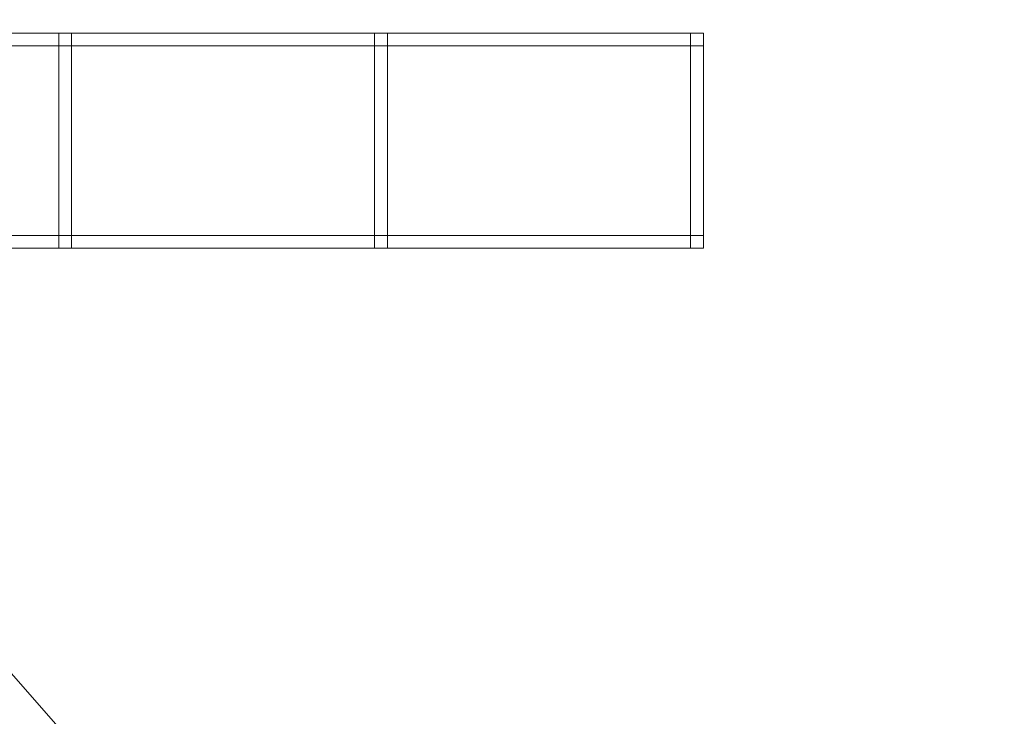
# Model space of a CAD drawing. Header units: millimetres. Extents: x -8543 to -6743, y 2136 to 3786.
# Tile 343 of 443: x -7200 to -6972, y 2651 to 2813. Entities that reach past the tile are written whole.
import ezdxf

# ---------------------------------------------------------------- set-up
doc = ezdxf.new("R2010")
doc.units = ezdxf.units.MM
doc.layers.add('A-GENM', color=13, linetype='Continuous', lineweight=5)

# ---------------------------------------------------------------- blocks, each defined once
blk = doc.blocks.new('Generic Models 3912 - Generic Models 22-433168-_3D_')
at = {"layer": 'A-GENM'}
mesh = blk.add_polyface(dxfattribs=at)
corners = [(-6765.77, 4540.12, 535.85), (-6765.77, 4537.12, 535.85), (-5518.77, 4537.12, 535.85), (-5518.77, 4540.12, 535.85)]
mesh.append_faces([[corners[k] for k in face] for face in [(0, 1, 2, 3)]])
mesh = blk.add_polyface(dxfattribs=at)
corners = [(-6765.77, 4537.12, 533.01), (-6765.77, 4540.12, 533.01), (-5518.77, 4540.12, 533.01), (-5518.77, 4537.12, 533.01)]
mesh.append_faces([[corners[k] for k in face] for face in [(0, 1, 2, 3)]])
mesh = blk.add_polyface(dxfattribs=at)
corners = [(-6765.77, 4540.12, 533.01), (-6765.77, 4540.12, 535.85), (-5518.77, 4540.12, 535.85), (-5518.77, 4540.12, 533.01)]
mesh.append_faces([[corners[k] for k in face] for face in [(3, 0, 1, 2)]])
mesh = blk.add_polyface(dxfattribs=at)
corners = [(-6765.77, 4540.12, 480.69), (-6765.77, 4537.12, 480.69), (-5518.77, 4537.12, 480.69), (-5518.77, 4540.12, 480.69)]
mesh.append_faces([[corners[k] for k in face] for face in [(0, 1, 2, 3)]])
mesh = blk.add_polyface(dxfattribs=at)
corners = [(-6765.77, 4537.12, 477.85), (-6765.77, 4540.12, 477.85), (-5518.77, 4540.12, 477.85), (-5518.77, 4537.12, 477.85)]
mesh.append_faces([[corners[k] for k in face] for face in [(0, 1, 2, 3)]])
mesh = blk.add_polyface(dxfattribs=at)
corners = [(-6765.77, 4540.12, 477.85), (-6765.77, 4540.12, 480.69), (-5518.77, 4540.12, 480.69), (-5518.77, 4540.12, 477.85)]
mesh.append_faces([[corners[k] for k in face] for face in [(3, 0, 1, 2)]])
mesh = blk.add_polyface(dxfattribs=at)
corners = [(-5518.77, 4540.12, 535.85), (-5518.77, 4537.12, 535.85), (-5518.77, 4537.12, 533.01), (-5518.77, 4540.12, 533.01)]
mesh.append_faces([[corners[k] for k in face] for face in [(1, 2, 3, 0)]])
mesh = blk.add_polyface(dxfattribs=at)
corners = [(-5518.77, 4540.12, 480.69), (-5518.77, 4537.12, 480.69), (-5518.77, 4537.12, 477.85), (-5518.77, 4540.12, 477.85)]
mesh.append_faces([[corners[k] for k in face] for face in [(1, 2, 3, 0)]])
mesh = blk.add_polyface(dxfattribs=at)
corners = [(-6765.77, 4537.12, 535.85), (-6765.77, 4537.12, 533.01), (-5518.77, 4537.12, 533.01), (-5518.77, 4537.12, 535.85)]
mesh.append_faces([[corners[k] for k in face] for face in [(3, 0, 1, 2)]])
mesh = blk.add_polyface(dxfattribs=at)
corners = [(-6765.77, 4537.12, 480.69), (-6765.77, 4537.12, 477.85), (-5518.77, 4537.12, 477.85), (-5518.77, 4537.12, 480.69)]
mesh.append_faces([[corners[k] for k in face] for face in [(3, 0, 1, 2)]])
mesh = blk.add_polyface(dxfattribs=at)
corners = [(-6765.77, 4493.12, 480.69), (-6765.77, 4490.12, 480.69), (-5518.77, 4490.12, 480.69), (-5518.77, 4493.12, 480.69)]
mesh.append_faces([[corners[k] for k in face] for face in [(0, 1, 2, 3)]])
mesh = blk.add_polyface(dxfattribs=at)
corners = [(-6765.77, 4490.12, 477.85), (-6765.77, 4493.12, 477.85), (-5518.77, 4493.12, 477.85), (-5518.77, 4490.12, 477.85)]
mesh.append_faces([[corners[k] for k in face] for face in [(0, 1, 2, 3)]])
mesh = blk.add_polyface(dxfattribs=at)
corners = [(-6765.77, 4493.12, 477.85), (-6765.77, 4493.12, 480.69), (-5518.77, 4493.12, 480.69), (-5518.77, 4493.12, 477.85)]
mesh.append_faces([[corners[k] for k in face] for face in [(3, 0, 1, 2)]])
mesh = blk.add_polyface(dxfattribs=at)
corners = [(-6765.77, 4493.12, 535.85), (-6765.77, 4490.12, 535.85), (-5518.77, 4490.12, 535.85), (-5518.77, 4493.12, 535.85)]
mesh.append_faces([[corners[k] for k in face] for face in [(0, 1, 2, 3)]])
mesh = blk.add_polyface(dxfattribs=at)
corners = [(-6765.77, 4490.12, 533.01), (-6765.77, 4493.12, 533.01), (-5518.77, 4493.12, 533.01), (-5518.77, 4490.12, 533.01)]
mesh.append_faces([[corners[k] for k in face] for face in [(0, 1, 2, 3)]])
mesh = blk.add_polyface(dxfattribs=at)
corners = [(-6765.77, 4493.12, 533.01), (-6765.77, 4493.12, 535.85), (-5518.77, 4493.12, 535.85), (-5518.77, 4493.12, 533.01)]
mesh.append_faces([[corners[k] for k in face] for face in [(3, 0, 1, 2)]])
mesh = blk.add_polyface(dxfattribs=at)
corners = [(-5518.77, 4493.12, 480.69), (-5518.77, 4490.12, 480.69), (-5518.77, 4490.12, 477.85), (-5518.77, 4493.12, 477.85)]
mesh.append_faces([[corners[k] for k in face] for face in [(1, 2, 3, 0)]])
mesh = blk.add_polyface(dxfattribs=at)
corners = [(-5518.77, 4493.12, 535.85), (-5518.77, 4490.12, 535.85), (-5518.77, 4490.12, 533.01), (-5518.77, 4493.12, 533.01)]
mesh.append_faces([[corners[k] for k in face] for face in [(1, 2, 3, 0)]])
mesh = blk.add_polyface(dxfattribs=at)
corners = [(-6765.77, 4490.12, 480.69), (-6765.77, 4490.12, 477.85), (-5518.77, 4490.12, 477.85), (-5518.77, 4490.12, 480.69)]
mesh.append_faces([[corners[k] for k in face] for face in [(3, 0, 1, 2)]])
mesh = blk.add_polyface(dxfattribs=at)
corners = [(-6765.77, 4490.12, 535.85), (-6765.77, 4490.12, 533.01), (-5518.77, 4490.12, 533.01), (-5518.77, 4490.12, 535.85)]
mesh.append_faces([[corners[k] for k in face] for face in [(3, 0, 1, 2)]])
blk = doc.blocks.new('Generic Models 3928 - Generic Models 62-433424-_3D_')
at = {"layer": 'A-GENM'}
mesh = blk.add_polyface(dxfattribs=at)
corners = [(-5665.47, 4493.12, 608.35), (-5665.47, 4493.12, 553.35), (-5665.47, 4537.12, 553.35), (-5665.47, 4537.12, 608.35), (-5665.47, 4540.12, 608.35), (-5665.47, 4540.12, 550.35), (-5665.47, 4490.12, 550.35), (-5665.47, 4490.12, 608.35)]
mesh.append_faces([[corners[k] for k in face] for face in [(1, 2, 5, 6)]], dxfattribs={"vtx1": -1, "vtx3": -1})
mesh.append_faces([[corners[k] for k in face] for face in [(7, 0, 1, 6)]], dxfattribs={"vtx2": -1})
mesh.append_faces([[corners[k] for k in face] for face in [(2, 3, 4, 5)]], dxfattribs={"vtx3": -1})
mesh = blk.add_polyface(dxfattribs=at)
corners = [(-5665.47, 4490.12, 550.35), (-5665.47, 4540.12, 550.35), (-5662.47, 4540.12, 550.35), (-5662.47, 4490.12, 550.35)]
mesh.append_faces([[corners[k] for k in face] for face in [(0, 1, 2, 3)]])
mesh = blk.add_polyface(dxfattribs=at)
corners = [(-5665.47, 4540.12, 550.35), (-5665.47, 4540.12, 608.35), (-5662.47, 4540.12, 608.35), (-5662.47, 4540.12, 550.35)]
mesh.append_faces([[corners[k] for k in face] for face in [(0, 1, 2, 3)]])
mesh = blk.add_polyface(dxfattribs=at)
corners = [(-5665.47, 4540.12, 608.35), (-5665.47, 4537.12, 608.35), (-5662.47, 4537.12, 608.35), (-5662.47, 4540.12, 608.35)]
mesh.append_faces([[corners[k] for k in face] for face in [(0, 1, 2, 3)]])
mesh = blk.add_polyface(dxfattribs=at)
corners = [(-5662.47, 4493.12, 608.35), (-5662.47, 4490.12, 608.35), (-5662.47, 4490.12, 550.35), (-5662.47, 4540.12, 550.35), (-5662.47, 4540.12, 608.35), (-5662.47, 4537.12, 608.35), (-5662.47, 4537.12, 553.35), (-5662.47, 4493.12, 553.35)]
mesh.append_faces([[corners[k] for k in face] for face in [(6, 3, 4, 5)]], dxfattribs={"vtx0": -1})
mesh.append_faces([[corners[k] for k in face] for face in [(3, 6, 7, 2)]], dxfattribs={"vtx0": -1, "vtx2": -1})
mesh.append_faces([[corners[k] for k in face] for face in [(1, 2, 7, 0)]], dxfattribs={"vtx1": -1})
mesh = blk.add_polyface(dxfattribs=at)
corners = [(-5665.47, 4537.12, 608.35), (-5665.47, 4537.12, 553.35), (-5662.47, 4537.12, 553.35), (-5662.47, 4537.12, 608.35)]
mesh.append_faces([[corners[k] for k in face] for face in [(0, 1, 2, 3)]])
mesh = blk.add_polyface(dxfattribs=at)
corners = [(-5665.47, 4537.12, 553.35), (-5665.47, 4493.12, 553.35), (-5662.47, 4493.12, 553.35), (-5662.47, 4537.12, 553.35)]
mesh.append_faces([[corners[k] for k in face] for face in [(0, 1, 2, 3)]])
mesh = blk.add_polyface(dxfattribs=at)
corners = [(-5665.47, 4493.12, 608.35), (-5665.47, 4490.12, 608.35), (-5662.47, 4490.12, 608.35), (-5662.47, 4493.12, 608.35)]
mesh.append_faces([[corners[k] for k in face] for face in [(0, 1, 2, 3)]])
mesh = blk.add_polyface(dxfattribs=at)
corners = [(-5665.47, 4493.12, 553.35), (-5665.47, 4493.12, 608.35), (-5662.47, 4493.12, 608.35), (-5662.47, 4493.12, 553.35)]
mesh.append_faces([[corners[k] for k in face] for face in [(0, 1, 2, 3)]])
mesh = blk.add_polyface(dxfattribs=at)
corners = [(-5665.47, 4490.12, 608.35), (-5665.47, 4490.12, 550.35), (-5662.47, 4490.12, 550.35), (-5662.47, 4490.12, 608.35)]
mesh.append_faces([[corners[k] for k in face] for face in [(0, 1, 2, 3)]])
blk = doc.blocks.new('Generic Models 3929 - Generic Models 62-433440-_3D_')
at = {"layer": 'A-GENM'}
mesh = blk.add_polyface(dxfattribs=at)
corners = [(-5592.12, 4493.12, 608.35), (-5592.12, 4493.12, 553.35), (-5592.12, 4537.12, 553.35), (-5592.12, 4537.12, 608.35), (-5592.12, 4540.12, 608.35), (-5592.12, 4540.12, 550.35), (-5592.12, 4490.12, 550.35), (-5592.12, 4490.12, 608.35)]
mesh.append_faces([[corners[k] for k in face] for face in [(1, 2, 5, 6)]], dxfattribs={"vtx1": -1, "vtx3": -1})
mesh.append_faces([[corners[k] for k in face] for face in [(7, 0, 1, 6)]], dxfattribs={"vtx2": -1})
mesh.append_faces([[corners[k] for k in face] for face in [(2, 3, 4, 5)]], dxfattribs={"vtx3": -1})
mesh = blk.add_polyface(dxfattribs=at)
corners = [(-5592.12, 4490.12, 550.35), (-5592.12, 4540.12, 550.35), (-5589.12, 4540.12, 550.35), (-5589.12, 4490.12, 550.35)]
mesh.append_faces([[corners[k] for k in face] for face in [(0, 1, 2, 3)]])
mesh = blk.add_polyface(dxfattribs=at)
corners = [(-5592.12, 4540.12, 550.35), (-5592.12, 4540.12, 608.35), (-5589.12, 4540.12, 608.35), (-5589.12, 4540.12, 550.35)]
mesh.append_faces([[corners[k] for k in face] for face in [(0, 1, 2, 3)]])
mesh = blk.add_polyface(dxfattribs=at)
corners = [(-5592.12, 4540.12, 608.35), (-5592.12, 4537.12, 608.35), (-5589.12, 4537.12, 608.35), (-5589.12, 4540.12, 608.35)]
mesh.append_faces([[corners[k] for k in face] for face in [(0, 1, 2, 3)]])
mesh = blk.add_polyface(dxfattribs=at)
corners = [(-5589.12, 4493.12, 608.35), (-5589.12, 4490.12, 608.35), (-5589.12, 4490.12, 550.35), (-5589.12, 4540.12, 550.35), (-5589.12, 4540.12, 608.35), (-5589.12, 4537.12, 608.35), (-5589.12, 4537.12, 553.35), (-5589.12, 4493.12, 553.35)]
mesh.append_faces([[corners[k] for k in face] for face in [(6, 3, 4, 5)]], dxfattribs={"vtx0": -1})
mesh.append_faces([[corners[k] for k in face] for face in [(3, 6, 7, 2)]], dxfattribs={"vtx0": -1, "vtx2": -1})
mesh.append_faces([[corners[k] for k in face] for face in [(1, 2, 7, 0)]], dxfattribs={"vtx1": -1})
mesh = blk.add_polyface(dxfattribs=at)
corners = [(-5592.12, 4537.12, 608.35), (-5592.12, 4537.12, 553.35), (-5589.12, 4537.12, 553.35), (-5589.12, 4537.12, 608.35)]
mesh.append_faces([[corners[k] for k in face] for face in [(0, 1, 2, 3)]])
mesh = blk.add_polyface(dxfattribs=at)
corners = [(-5592.12, 4537.12, 553.35), (-5592.12, 4493.12, 553.35), (-5589.12, 4493.12, 553.35), (-5589.12, 4537.12, 553.35)]
mesh.append_faces([[corners[k] for k in face] for face in [(0, 1, 2, 3)]])
mesh = blk.add_polyface(dxfattribs=at)
corners = [(-5592.12, 4493.12, 608.35), (-5592.12, 4490.12, 608.35), (-5589.12, 4490.12, 608.35), (-5589.12, 4493.12, 608.35)]
mesh.append_faces([[corners[k] for k in face] for face in [(0, 1, 2, 3)]])
mesh = blk.add_polyface(dxfattribs=at)
corners = [(-5592.12, 4493.12, 553.35), (-5592.12, 4493.12, 608.35), (-5589.12, 4493.12, 608.35), (-5589.12, 4493.12, 553.35)]
mesh.append_faces([[corners[k] for k in face] for face in [(0, 1, 2, 3)]])
mesh = blk.add_polyface(dxfattribs=at)
corners = [(-5592.12, 4490.12, 608.35), (-5592.12, 4490.12, 550.35), (-5589.12, 4490.12, 550.35), (-5589.12, 4490.12, 608.35)]
mesh.append_faces([[corners[k] for k in face] for face in [(0, 1, 2, 3)]])
blk = doc.blocks.new('Generic Models 3932 - Generic Models 22-433571-_3D_')
at = {"layer": 'A-GENM'}
mesh = blk.add_polyface(dxfattribs=at)
corners = [(-6765.77, 4540.12, 535.85), (-6765.77, 4537.12, 535.85), (-5515.77, 4537.12, 535.85), (-5515.77, 4540.12, 535.85)]
mesh.append_faces([[corners[k] for k in face] for face in [(0, 1, 2, 3)]])
mesh = blk.add_polyface(dxfattribs=at)
corners = [(-6765.77, 4537.12, 533.01), (-6765.77, 4540.12, 533.01), (-5515.77, 4540.12, 533.01), (-5515.77, 4537.12, 533.01)]
mesh.append_faces([[corners[k] for k in face] for face in [(0, 1, 2, 3)]])
mesh = blk.add_polyface(dxfattribs=at)
corners = [(-6765.77, 4540.12, 533.01), (-6765.77, 4540.12, 535.85), (-5515.77, 4540.12, 535.85), (-5515.77, 4540.12, 533.01)]
mesh.append_faces([[corners[k] for k in face] for face in [(0, 1, 2, 3)]])
mesh = blk.add_polyface(dxfattribs=at)
corners = [(-6765.77, 4540.12, 480.69), (-6765.77, 4537.12, 480.69), (-5515.77, 4537.12, 480.69), (-5515.77, 4540.12, 480.69)]
mesh.append_faces([[corners[k] for k in face] for face in [(0, 1, 2, 3)]])
mesh = blk.add_polyface(dxfattribs=at)
corners = [(-6765.77, 4537.12, 477.85), (-6765.77, 4540.12, 477.85), (-5515.77, 4540.12, 477.85), (-5515.77, 4537.12, 477.85)]
mesh.append_faces([[corners[k] for k in face] for face in [(0, 1, 2, 3)]])
mesh = blk.add_polyface(dxfattribs=at)
corners = [(-6765.77, 4540.12, 477.85), (-6765.77, 4540.12, 480.69), (-5515.77, 4540.12, 480.69), (-5515.77, 4540.12, 477.85)]
mesh.append_faces([[corners[k] for k in face] for face in [(0, 1, 2, 3)]])
mesh = blk.add_polyface(dxfattribs=at)
corners = [(-5515.77, 4540.12, 535.85), (-5515.77, 4537.12, 535.85), (-5515.77, 4537.12, 533.01), (-5515.77, 4540.12, 533.01)]
mesh.append_faces([[corners[k] for k in face] for face in [(1, 2, 3, 0)]])
mesh = blk.add_polyface(dxfattribs=at)
corners = [(-5515.77, 4540.12, 480.69), (-5515.77, 4537.12, 480.69), (-5515.77, 4537.12, 477.85), (-5515.77, 4540.12, 477.85)]
mesh.append_faces([[corners[k] for k in face] for face in [(1, 2, 3, 0)]])
mesh = blk.add_polyface(dxfattribs=at)
corners = [(-6765.77, 4537.12, 535.85), (-6765.77, 4537.12, 533.01), (-5515.77, 4537.12, 533.01), (-5515.77, 4537.12, 535.85)]
mesh.append_faces([[corners[k] for k in face] for face in [(0, 1, 2, 3)]])
mesh = blk.add_polyface(dxfattribs=at)
corners = [(-6765.77, 4537.12, 480.69), (-6765.77, 4537.12, 477.85), (-5515.77, 4537.12, 477.85), (-5515.77, 4537.12, 480.69)]
mesh.append_faces([[corners[k] for k in face] for face in [(0, 1, 2, 3)]])
mesh = blk.add_polyface(dxfattribs=at)
corners = [(-6765.77, 4493.12, 480.69), (-6765.77, 4490.12, 480.69), (-5515.77, 4490.12, 480.69), (-5515.77, 4493.12, 480.69)]
mesh.append_faces([[corners[k] for k in face] for face in [(0, 1, 2, 3)]])
mesh = blk.add_polyface(dxfattribs=at)
corners = [(-6765.77, 4490.12, 477.85), (-6765.77, 4493.12, 477.85), (-5515.77, 4493.12, 477.85), (-5515.77, 4490.12, 477.85)]
mesh.append_faces([[corners[k] for k in face] for face in [(0, 1, 2, 3)]])
mesh = blk.add_polyface(dxfattribs=at)
corners = [(-6765.77, 4493.12, 477.85), (-6765.77, 4493.12, 480.69), (-5515.77, 4493.12, 480.69), (-5515.77, 4493.12, 477.85)]
mesh.append_faces([[corners[k] for k in face] for face in [(0, 1, 2, 3)]])
mesh = blk.add_polyface(dxfattribs=at)
corners = [(-6765.77, 4493.12, 535.85), (-6765.77, 4490.12, 535.85), (-5515.77, 4490.12, 535.85), (-5515.77, 4493.12, 535.85)]
mesh.append_faces([[corners[k] for k in face] for face in [(0, 1, 2, 3)]])
mesh = blk.add_polyface(dxfattribs=at)
corners = [(-6765.77, 4490.12, 533.01), (-6765.77, 4493.12, 533.01), (-5515.77, 4493.12, 533.01), (-5515.77, 4490.12, 533.01)]
mesh.append_faces([[corners[k] for k in face] for face in [(0, 1, 2, 3)]])
mesh = blk.add_polyface(dxfattribs=at)
corners = [(-6765.77, 4493.12, 533.01), (-6765.77, 4493.12, 535.85), (-5515.77, 4493.12, 535.85), (-5515.77, 4493.12, 533.01)]
mesh.append_faces([[corners[k] for k in face] for face in [(0, 1, 2, 3)]])
mesh = blk.add_polyface(dxfattribs=at)
corners = [(-5515.77, 4493.12, 480.69), (-5515.77, 4490.12, 480.69), (-5515.77, 4490.12, 477.85), (-5515.77, 4493.12, 477.85)]
mesh.append_faces([[corners[k] for k in face] for face in [(1, 2, 3, 0)]])
mesh = blk.add_polyface(dxfattribs=at)
corners = [(-5515.77, 4493.12, 535.85), (-5515.77, 4490.12, 535.85), (-5515.77, 4490.12, 533.01), (-5515.77, 4493.12, 533.01)]
mesh.append_faces([[corners[k] for k in face] for face in [(1, 2, 3, 0)]])
mesh = blk.add_polyface(dxfattribs=at)
corners = [(-6765.77, 4490.12, 480.69), (-6765.77, 4490.12, 477.85), (-5515.77, 4490.12, 477.85), (-5515.77, 4490.12, 480.69)]
mesh.append_faces([[corners[k] for k in face] for face in [(0, 1, 2, 3)]])
mesh = blk.add_polyface(dxfattribs=at)
corners = [(-6765.77, 4490.12, 535.85), (-6765.77, 4490.12, 533.01), (-5515.77, 4490.12, 533.01), (-5515.77, 4490.12, 535.85)]
mesh.append_faces([[corners[k] for k in face] for face in [(0, 1, 2, 3)]])
blk = doc.blocks.new('Generic Models 3948 - Generic Models 62-433827-_3D_')
at = {"layer": 'A-GENM'}
mesh = blk.add_polyface(dxfattribs=at)
corners = [(-5665.47, 4493.12, 608.35), (-5665.47, 4493.12, 553.35), (-5665.47, 4537.12, 553.35), (-5665.47, 4537.12, 608.35), (-5665.47, 4540.12, 608.35), (-5665.47, 4540.12, 550.35), (-5665.47, 4490.12, 550.35), (-5665.47, 4490.12, 608.35)]
mesh.append_faces([[corners[k] for k in face] for face in [(1, 2, 5, 6)]], dxfattribs={"vtx1": -1, "vtx3": -1})
mesh.append_faces([[corners[k] for k in face] for face in [(7, 0, 1, 6)]], dxfattribs={"vtx2": -1})
mesh.append_faces([[corners[k] for k in face] for face in [(2, 3, 4, 5)]], dxfattribs={"vtx3": -1})
mesh = blk.add_polyface(dxfattribs=at)
corners = [(-5665.47, 4490.12, 550.35), (-5665.47, 4540.12, 550.35), (-5662.47, 4540.12, 550.35), (-5662.47, 4490.12, 550.35)]
mesh.append_faces([[corners[k] for k in face] for face in [(0, 1, 2, 3)]])
mesh = blk.add_polyface(dxfattribs=at)
corners = [(-5665.47, 4540.12, 550.35), (-5665.47, 4540.12, 608.35), (-5662.47, 4540.12, 608.35), (-5662.47, 4540.12, 550.35)]
mesh.append_faces([[corners[k] for k in face] for face in [(0, 1, 2, 3)]])
mesh = blk.add_polyface(dxfattribs=at)
corners = [(-5665.47, 4540.12, 608.35), (-5665.47, 4537.12, 608.35), (-5662.47, 4537.12, 608.35), (-5662.47, 4540.12, 608.35)]
mesh.append_faces([[corners[k] for k in face] for face in [(0, 1, 2, 3)]])
mesh = blk.add_polyface(dxfattribs=at)
corners = [(-5662.47, 4493.12, 608.35), (-5662.47, 4490.12, 608.35), (-5662.47, 4490.12, 550.35), (-5662.47, 4540.12, 550.35), (-5662.47, 4540.12, 608.35), (-5662.47, 4537.12, 608.35), (-5662.47, 4537.12, 553.35), (-5662.47, 4493.12, 553.35)]
mesh.append_faces([[corners[k] for k in face] for face in [(6, 3, 4, 5)]], dxfattribs={"vtx0": -1})
mesh.append_faces([[corners[k] for k in face] for face in [(3, 6, 7, 2)]], dxfattribs={"vtx0": -1, "vtx2": -1})
mesh.append_faces([[corners[k] for k in face] for face in [(1, 2, 7, 0)]], dxfattribs={"vtx1": -1})
mesh = blk.add_polyface(dxfattribs=at)
corners = [(-5665.47, 4537.12, 608.35), (-5665.47, 4537.12, 553.35), (-5662.47, 4537.12, 553.35), (-5662.47, 4537.12, 608.35)]
mesh.append_faces([[corners[k] for k in face] for face in [(0, 1, 2, 3)]])
mesh = blk.add_polyface(dxfattribs=at)
corners = [(-5665.47, 4537.12, 553.35), (-5665.47, 4493.12, 553.35), (-5662.47, 4493.12, 553.35), (-5662.47, 4537.12, 553.35)]
mesh.append_faces([[corners[k] for k in face] for face in [(0, 1, 2, 3)]])
mesh = blk.add_polyface(dxfattribs=at)
corners = [(-5665.47, 4493.12, 608.35), (-5665.47, 4490.12, 608.35), (-5662.47, 4490.12, 608.35), (-5662.47, 4493.12, 608.35)]
mesh.append_faces([[corners[k] for k in face] for face in [(0, 1, 2, 3)]])
mesh = blk.add_polyface(dxfattribs=at)
corners = [(-5665.47, 4493.12, 553.35), (-5665.47, 4493.12, 608.35), (-5662.47, 4493.12, 608.35), (-5662.47, 4493.12, 553.35)]
mesh.append_faces([[corners[k] for k in face] for face in [(0, 1, 2, 3)]])
mesh = blk.add_polyface(dxfattribs=at)
corners = [(-5665.47, 4490.12, 608.35), (-5665.47, 4490.12, 550.35), (-5662.47, 4490.12, 550.35), (-5662.47, 4490.12, 608.35)]
mesh.append_faces([[corners[k] for k in face] for face in [(0, 1, 2, 3)]])
blk = doc.blocks.new('Generic Models 3949 - Generic Models 62-433843-_3D_')
at = {"layer": 'A-GENM'}
mesh = blk.add_polyface(dxfattribs=at)
corners = [(-5592.12, 4493.12, 608.35), (-5592.12, 4493.12, 553.35), (-5592.12, 4537.12, 553.35), (-5592.12, 4537.12, 608.35), (-5592.12, 4540.12, 608.35), (-5592.12, 4540.12, 550.35), (-5592.12, 4490.12, 550.35), (-5592.12, 4490.12, 608.35)]
mesh.append_faces([[corners[k] for k in face] for face in [(1, 2, 5, 6)]], dxfattribs={"vtx1": -1, "vtx3": -1})
mesh.append_faces([[corners[k] for k in face] for face in [(7, 0, 1, 6)]], dxfattribs={"vtx2": -1})
mesh.append_faces([[corners[k] for k in face] for face in [(2, 3, 4, 5)]], dxfattribs={"vtx3": -1})
mesh = blk.add_polyface(dxfattribs=at)
corners = [(-5592.12, 4490.12, 550.35), (-5592.12, 4540.12, 550.35), (-5589.12, 4540.12, 550.35), (-5589.12, 4490.12, 550.35)]
mesh.append_faces([[corners[k] for k in face] for face in [(0, 1, 2, 3)]])
mesh = blk.add_polyface(dxfattribs=at)
corners = [(-5592.12, 4540.12, 550.35), (-5592.12, 4540.12, 608.35), (-5589.12, 4540.12, 608.35), (-5589.12, 4540.12, 550.35)]
mesh.append_faces([[corners[k] for k in face] for face in [(0, 1, 2, 3)]])
mesh = blk.add_polyface(dxfattribs=at)
corners = [(-5592.12, 4540.12, 608.35), (-5592.12, 4537.12, 608.35), (-5589.12, 4537.12, 608.35), (-5589.12, 4540.12, 608.35)]
mesh.append_faces([[corners[k] for k in face] for face in [(0, 1, 2, 3)]])
mesh = blk.add_polyface(dxfattribs=at)
corners = [(-5589.12, 4493.12, 608.35), (-5589.12, 4490.12, 608.35), (-5589.12, 4490.12, 550.35), (-5589.12, 4540.12, 550.35), (-5589.12, 4540.12, 608.35), (-5589.12, 4537.12, 608.35), (-5589.12, 4537.12, 553.35), (-5589.12, 4493.12, 553.35)]
mesh.append_faces([[corners[k] for k in face] for face in [(6, 3, 4, 5)]], dxfattribs={"vtx0": -1})
mesh.append_faces([[corners[k] for k in face] for face in [(3, 6, 7, 2)]], dxfattribs={"vtx0": -1, "vtx2": -1})
mesh.append_faces([[corners[k] for k in face] for face in [(1, 2, 7, 0)]], dxfattribs={"vtx1": -1})
mesh = blk.add_polyface(dxfattribs=at)
corners = [(-5592.12, 4537.12, 608.35), (-5592.12, 4537.12, 553.35), (-5589.12, 4537.12, 553.35), (-5589.12, 4537.12, 608.35)]
mesh.append_faces([[corners[k] for k in face] for face in [(0, 1, 2, 3)]])
mesh = blk.add_polyface(dxfattribs=at)
corners = [(-5592.12, 4537.12, 553.35), (-5592.12, 4493.12, 553.35), (-5589.12, 4493.12, 553.35), (-5589.12, 4537.12, 553.35)]
mesh.append_faces([[corners[k] for k in face] for face in [(0, 1, 2, 3)]])
mesh = blk.add_polyface(dxfattribs=at)
corners = [(-5592.12, 4493.12, 608.35), (-5592.12, 4490.12, 608.35), (-5589.12, 4490.12, 608.35), (-5589.12, 4493.12, 608.35)]
mesh.append_faces([[corners[k] for k in face] for face in [(0, 1, 2, 3)]])
mesh = blk.add_polyface(dxfattribs=at)
corners = [(-5592.12, 4493.12, 553.35), (-5592.12, 4493.12, 608.35), (-5589.12, 4493.12, 608.35), (-5589.12, 4493.12, 553.35)]
mesh.append_faces([[corners[k] for k in face] for face in [(0, 1, 2, 3)]])
mesh = blk.add_polyface(dxfattribs=at)
corners = [(-5592.12, 4490.12, 608.35), (-5592.12, 4490.12, 550.35), (-5589.12, 4490.12, 550.35), (-5589.12, 4490.12, 608.35)]
mesh.append_faces([[corners[k] for k in face] for face in [(0, 1, 2, 3)]])
blk = doc.blocks.new('Generic Models 3950 - Generic Models 62-433887-_3D_')
at = {"layer": 'A-GENM'}
mesh = blk.add_polyface(dxfattribs=at)
corners = [(-5592.12, 4493.12, 608.35), (-5592.12, 4493.12, 553.35), (-5592.12, 4537.12, 553.35), (-5592.12, 4537.12, 608.35), (-5592.12, 4540.12, 608.35), (-5592.12, 4540.12, 550.35), (-5592.12, 4490.12, 550.35), (-5592.12, 4490.12, 608.35)]
mesh.append_faces([[corners[k] for k in face] for face in [(1, 2, 5, 6)]], dxfattribs={"vtx1": -1, "vtx3": -1})
mesh.append_faces([[corners[k] for k in face] for face in [(7, 0, 1, 6)]], dxfattribs={"vtx2": -1})
mesh.append_faces([[corners[k] for k in face] for face in [(2, 3, 4, 5)]], dxfattribs={"vtx3": -1})
mesh = blk.add_polyface(dxfattribs=at)
corners = [(-5592.12, 4490.12, 550.35), (-5592.12, 4540.12, 550.35), (-5589.12, 4540.12, 550.35), (-5589.12, 4490.12, 550.35)]
mesh.append_faces([[corners[k] for k in face] for face in [(0, 1, 2, 3)]])
mesh = blk.add_polyface(dxfattribs=at)
corners = [(-5592.12, 4540.12, 550.35), (-5592.12, 4540.12, 608.35), (-5589.12, 4540.12, 608.35), (-5589.12, 4540.12, 550.35)]
mesh.append_faces([[corners[k] for k in face] for face in [(0, 1, 2, 3)]])
mesh = blk.add_polyface(dxfattribs=at)
corners = [(-5592.12, 4540.12, 608.35), (-5592.12, 4537.12, 608.35), (-5589.12, 4537.12, 608.35), (-5589.12, 4540.12, 608.35)]
mesh.append_faces([[corners[k] for k in face] for face in [(0, 1, 2, 3)]])
mesh = blk.add_polyface(dxfattribs=at)
corners = [(-5589.12, 4493.12, 608.35), (-5589.12, 4490.12, 608.35), (-5589.12, 4490.12, 550.35), (-5589.12, 4540.12, 550.35), (-5589.12, 4540.12, 608.35), (-5589.12, 4537.12, 608.35), (-5589.12, 4537.12, 553.35), (-5589.12, 4493.12, 553.35)]
mesh.append_faces([[corners[k] for k in face] for face in [(6, 3, 4, 5)]], dxfattribs={"vtx0": -1})
mesh.append_faces([[corners[k] for k in face] for face in [(3, 6, 7, 2)]], dxfattribs={"vtx0": -1, "vtx2": -1})
mesh.append_faces([[corners[k] for k in face] for face in [(1, 2, 7, 0)]], dxfattribs={"vtx1": -1})
mesh = blk.add_polyface(dxfattribs=at)
corners = [(-5592.12, 4537.12, 608.35), (-5592.12, 4537.12, 553.35), (-5589.12, 4537.12, 553.35), (-5589.12, 4537.12, 608.35)]
mesh.append_faces([[corners[k] for k in face] for face in [(0, 1, 2, 3)]])
mesh = blk.add_polyface(dxfattribs=at)
corners = [(-5592.12, 4537.12, 553.35), (-5592.12, 4493.12, 553.35), (-5589.12, 4493.12, 553.35), (-5589.12, 4537.12, 553.35)]
mesh.append_faces([[corners[k] for k in face] for face in [(0, 1, 2, 3)]])
mesh = blk.add_polyface(dxfattribs=at)
corners = [(-5592.12, 4493.12, 608.35), (-5592.12, 4490.12, 608.35), (-5589.12, 4490.12, 608.35), (-5589.12, 4493.12, 608.35)]
mesh.append_faces([[corners[k] for k in face] for face in [(0, 1, 2, 3)]])
mesh = blk.add_polyface(dxfattribs=at)
corners = [(-5592.12, 4493.12, 553.35), (-5592.12, 4493.12, 608.35), (-5589.12, 4493.12, 608.35), (-5589.12, 4493.12, 553.35)]
mesh.append_faces([[corners[k] for k in face] for face in [(0, 1, 2, 3)]])
mesh = blk.add_polyface(dxfattribs=at)
corners = [(-5592.12, 4490.12, 608.35), (-5592.12, 4490.12, 550.35), (-5589.12, 4490.12, 550.35), (-5589.12, 4490.12, 608.35)]
mesh.append_faces([[corners[k] for k in face] for face in [(0, 1, 2, 3)]])
blk = doc.blocks.new('Generic Models 3951 - Generic Models 62-433903-_3D_')
at = {"layer": 'A-GENM'}
mesh = blk.add_polyface(dxfattribs=at)
corners = [(-5592.12, 4493.12, 608.35), (-5592.12, 4493.12, 553.35), (-5592.12, 4537.12, 553.35), (-5592.12, 4537.12, 608.35), (-5592.12, 4540.12, 608.35), (-5592.12, 4540.12, 550.35), (-5592.12, 4490.12, 550.35), (-5592.12, 4490.12, 608.35)]
mesh.append_faces([[corners[k] for k in face] for face in [(1, 2, 5, 6)]], dxfattribs={"vtx1": -1, "vtx3": -1})
mesh.append_faces([[corners[k] for k in face] for face in [(7, 0, 1, 6)]], dxfattribs={"vtx2": -1})
mesh.append_faces([[corners[k] for k in face] for face in [(2, 3, 4, 5)]], dxfattribs={"vtx3": -1})
mesh = blk.add_polyface(dxfattribs=at)
corners = [(-5592.12, 4490.12, 550.35), (-5592.12, 4540.12, 550.35), (-5589.12, 4540.12, 550.35), (-5589.12, 4490.12, 550.35)]
mesh.append_faces([[corners[k] for k in face] for face in [(0, 1, 2, 3)]])
mesh = blk.add_polyface(dxfattribs=at)
corners = [(-5592.12, 4540.12, 550.35), (-5592.12, 4540.12, 608.35), (-5589.12, 4540.12, 608.35), (-5589.12, 4540.12, 550.35)]
mesh.append_faces([[corners[k] for k in face] for face in [(0, 1, 2, 3)]])
mesh = blk.add_polyface(dxfattribs=at)
corners = [(-5592.12, 4540.12, 608.35), (-5592.12, 4537.12, 608.35), (-5589.12, 4537.12, 608.35), (-5589.12, 4540.12, 608.35)]
mesh.append_faces([[corners[k] for k in face] for face in [(0, 1, 2, 3)]])
mesh = blk.add_polyface(dxfattribs=at)
corners = [(-5589.12, 4493.12, 608.35), (-5589.12, 4490.12, 608.35), (-5589.12, 4490.12, 550.35), (-5589.12, 4540.12, 550.35), (-5589.12, 4540.12, 608.35), (-5589.12, 4537.12, 608.35), (-5589.12, 4537.12, 553.35), (-5589.12, 4493.12, 553.35)]
mesh.append_faces([[corners[k] for k in face] for face in [(6, 3, 4, 5)]], dxfattribs={"vtx0": -1})
mesh.append_faces([[corners[k] for k in face] for face in [(3, 6, 7, 2)]], dxfattribs={"vtx0": -1, "vtx2": -1})
mesh.append_faces([[corners[k] for k in face] for face in [(1, 2, 7, 0)]], dxfattribs={"vtx1": -1})
mesh = blk.add_polyface(dxfattribs=at)
corners = [(-5592.12, 4537.12, 608.35), (-5592.12, 4537.12, 553.35), (-5589.12, 4537.12, 553.35), (-5589.12, 4537.12, 608.35)]
mesh.append_faces([[corners[k] for k in face] for face in [(0, 1, 2, 3)]])
mesh = blk.add_polyface(dxfattribs=at)
corners = [(-5592.12, 4537.12, 553.35), (-5592.12, 4493.12, 553.35), (-5589.12, 4493.12, 553.35), (-5589.12, 4537.12, 553.35)]
mesh.append_faces([[corners[k] for k in face] for face in [(0, 1, 2, 3)]])
mesh = blk.add_polyface(dxfattribs=at)
corners = [(-5592.12, 4493.12, 608.35), (-5592.12, 4490.12, 608.35), (-5589.12, 4490.12, 608.35), (-5589.12, 4493.12, 608.35)]
mesh.append_faces([[corners[k] for k in face] for face in [(0, 1, 2, 3)]])
mesh = blk.add_polyface(dxfattribs=at)
corners = [(-5592.12, 4493.12, 553.35), (-5592.12, 4493.12, 608.35), (-5589.12, 4493.12, 608.35), (-5589.12, 4493.12, 553.35)]
mesh.append_faces([[corners[k] for k in face] for face in [(0, 1, 2, 3)]])
mesh = blk.add_polyface(dxfattribs=at)
corners = [(-5592.12, 4490.12, 608.35), (-5592.12, 4490.12, 550.35), (-5589.12, 4490.12, 550.35), (-5589.12, 4490.12, 608.35)]
mesh.append_faces([[corners[k] for k in face] for face in [(0, 1, 2, 3)]])
blk = doc.blocks.new('Generic Models 593 - Generic Models 1-434030-_3D_')
at = {"layer": 'A-GENM'}
mesh = blk.add_polyface(dxfattribs=at)
corners = [(-13546.03, 4877.12, 1181.2), (-14246.03, 4877.12, 1181.2), (-14246.03, 4077.12, 1181.2), (-12446.03, 4077.12, 1181.2), (-12446.03, 4877.12, 1181.2), (-13146.03, 4877.12, 1181.2), (-13158.97, 4875.42, 1181.2), (-13171.03, 4870.43, 1181.2), (-13181.38, 4862.48, 1181.2), (-13207.95, 4835.91, 1181.2), (-13214.16, 4831.14, 1181.2), (-13221.4, 4828.15, 1181.2), (-13229.16, 4827.12, 1181.2), (-13462.89, 4827.12, 1181.2), (-13470.66, 4828.15, 1181.2), (-13477.89, 4831.14, 1181.2), (-13484.1, 4835.91, 1181.2), (-13510.67, 4862.48, 1181.2), (-13521.03, 4870.43, 1181.2), (-13533.09, 4875.42, 1181.2)]
mesh.append_faces([[corners[k] for k in face] for face in [(0, 18, 19), (2, 0, 1)]], dxfattribs={"vtx0": -1})
mesh.append_faces([[corners[k] for k in face] for face in [(9, 5, 8), (15, 2, 14), (13, 2, 12)]], dxfattribs={"vtx0": -1, "vtx1": -1})
mesh.append_faces([[corners[k] for k in face] for face in [(3, 11, 12, 2)]], dxfattribs={"vtx0": -1, "vtx2": -1})
mesh.append_faces([[corners[k] for k in face] for face in [(2, 15, 16, 0)]], dxfattribs={"vtx0": -1, "vtx2": -1, "vtx3": -1})
mesh.append_faces([[corners[k] for k in face] for face in [(7, 8, 5, 6)]], dxfattribs={"vtx1": -1})
mesh.append_faces([[corners[k] for k in face] for face in [(10, 11, 3), (17, 18, 0, 16), (13, 14, 2)]], dxfattribs={"vtx1": -1, "vtx2": -1})
mesh.append_faces([[corners[k] for k in face] for face in [(9, 10, 3, 5)]], dxfattribs={"vtx1": -1, "vtx2": -1, "vtx3": -1})
mesh.append_faces([[corners[k] for k in face] for face in [(3, 4, 5)]], dxfattribs={"vtx2": -1})
mesh = blk.add_polyface(dxfattribs=at)
corners = [(-13546.03, 4877.12, 1156.2), (-13533.09, 4875.42, 1156.2), (-13521.03, 4870.43, 1156.2), (-13510.67, 4862.48, 1156.2), (-13484.1, 4835.91, 1156.2), (-13477.89, 4831.14, 1156.2), (-13470.66, 4828.15, 1156.2), (-13462.89, 4827.12, 1156.2), (-13229.16, 4827.12, 1156.2), (-13221.4, 4828.15, 1156.2), (-13214.16, 4831.14, 1156.2), (-13207.95, 4835.91, 1156.2), (-13181.38, 4862.48, 1156.2), (-13171.03, 4870.43, 1156.2), (-13158.97, 4875.42, 1156.2), (-13146.03, 4877.12, 1156.2), (-12446.03, 4877.12, 1156.2), (-12446.03, 4077.12, 1156.2), (-14246.03, 4077.12, 1156.2), (-14246.03, 4877.12, 1156.2)]
mesh.append_faces([[corners[k] for k in face] for face in [(15, 13, 14), (17, 15, 16)]], dxfattribs={"vtx0": -1})
mesh.append_faces([[corners[k] for k in face] for face in [(4, 0, 3), (10, 17, 9), (8, 17, 7)]], dxfattribs={"vtx0": -1, "vtx1": -1})
mesh.append_faces([[corners[k] for k in face] for face in [(18, 6, 7, 17)]], dxfattribs={"vtx0": -1, "vtx2": -1})
mesh.append_faces([[corners[k] for k in face] for face in [(17, 10, 11, 15)]], dxfattribs={"vtx0": -1, "vtx2": -1, "vtx3": -1})
mesh.append_faces([[corners[k] for k in face] for face in [(2, 3, 0, 1)]], dxfattribs={"vtx1": -1})
mesh.append_faces([[corners[k] for k in face] for face in [(5, 6, 18), (12, 13, 15, 11), (8, 9, 17)]], dxfattribs={"vtx1": -1, "vtx2": -1})
mesh.append_faces([[corners[k] for k in face] for face in [(4, 5, 18, 0)]], dxfattribs={"vtx1": -1, "vtx2": -1, "vtx3": -1})
mesh.append_faces([[corners[k] for k in face] for face in [(18, 19, 0)]], dxfattribs={"vtx2": -1})

msp = doc.modelspace()

# ---------------------------------------------------------------- block references
at = {"layer": 'A-GENM'}
for name, p in [('Generic Models 593 - Generic Models 1-434030-_3D_', (5702.94, -1940.76, -131.17)), ('Generic Models 3912 - Generic Models 22-433168-_3D_', (-1525.78, -1730.26, 343.82)), ('Generic Models 3932 - Generic Models 22-433571-_3D_', (-1525.78, -1730.26, 441.32)), ('Generic Models 3928 - Generic Models 62-433424-_3D_', (-1525.78, -1730.26, 271.32)), ('Generic Models 3948 - Generic Models 62-433827-_3D_', (-1525.78, -1730.26, 368.82)), ('Generic Models 3929 - Generic Models 62-433440-_3D_', (-1525.78, -1730.26, 271.32)), ('Generic Models 3949 - Generic Models 62-433843-_3D_', (-1525.78, -1730.26, 368.82)), ('Generic Models 3950 - Generic Models 62-433887-_3D_', (-1452.42, -1730.26, 271.32)), ('Generic Models 3951 - Generic Models 62-433903-_3D_', (-1452.42, -1730.26, 368.82))]:
    msp.add_blockref(name, p, dxfattribs=at)

doc.saveas('drawing.dxf')
